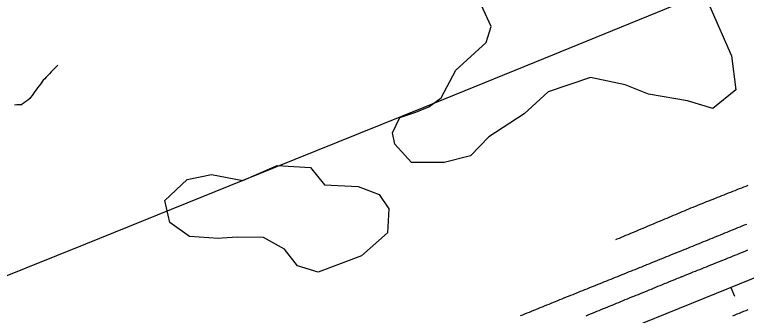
# Model space of a CAD drawing. Extents: x 1901471 to 1963503, y 756461 to 799997.
# Drawn here: x 1931154.5 to 1931465.1, y 773852.4 to 773980 of the extents above; entities that cross this region are included whole.
import ezdxf

# ---------------------------------------------------------------- set-up
doc = ezdxf.new("R2010")
doc.units = 0
for name, color, linetype in [('RD_EX_Fence_Other', 7, 'Continuous'), ('RD_EX_H2O', 7, 'Continuous'), ('RD_EX_Road', 7, 'Continuous'), ('RD_EX_VEG', 7, 'Continuous'), ('RD_HC_Cl', 7, 'Continuous'), ('RD_HC_Data_Tic', 7, 'Continuous')]:
    doc.layers.add(name, color=color, linetype=linetype)

msp = doc.modelspace()

# ---------------------------------------------------------------- linework, layer by layer
at = {"layer": 'RD_EX_Fence_Other'}
msp.add_lwpolyline([(1931438.08, 773985.26), (1931375.18, 773959.65), (1931328.24, 773940.58), (1931264.01, 773914.68), (1931184.6, 773882.67), (1931146.73, 773867.47)], dxfattribs=at)
at = {"layer": 'RD_EX_H2O'}
for points in [[(1931172.79, 773958.52), (1931172.1, 773957.8), (1931171.4, 773957.08), (1931170.71, 773956.36), (1931170.01, 773955.64), (1931169.32, 773954.92), (1931168.63, 773954.2), (1931167.93, 773953.48), (1931167.24, 773952.76), (1931166.62, 773952.12), (1931166.03, 773951.32), (1931165.44, 773950.51), (1931164.84, 773949.71), (1931164.25, 773948.91), (1931163.66, 773948.1), (1931163.06, 773947.3), (1931162.47, 773946.49), (1931161.88, 773945.69), (1931161.28, 773944.88), (1931160.89, 773944.35), (1931160.1, 773943.75), (1931159.3, 773943.14), (1931158.51, 773942.54), (1931157.71, 773941.93), (1931157.46, 773941.75), (1931156.47, 773941.69), (1931155.47, 773941.64), (1931154.47, 773941.58)], [(1931409.74, 773884.57), (1931410.28, 773884.8), (1931411.2, 773885.19), (1931412.12, 773885.57), (1931413.05, 773885.96), (1931413.97, 773886.35), (1931414.89, 773886.73), (1931415.81, 773887.12), (1931416.73, 773887.51), (1931417.65, 773887.89), (1931418.58, 773888.28), (1931419.5, 773888.67), (1931420.42, 773889.05), (1931421.34, 773889.44), (1931422.26, 773889.83), (1931423.18, 773890.22), (1931424.1, 773890.6), (1931425.03, 773890.99), (1931425.95, 773891.38), (1931426.87, 773891.76), (1931427.79, 773892.15), (1931428.71, 773892.54), (1931429.63, 773892.92), (1931430.56, 773893.31), (1931431.48, 773893.7), (1931432.4, 773894.08), (1931433.32, 773894.47), (1931434.24, 773894.86), (1931435.16, 773895.25), (1931436.09, 773895.63), (1931437.01, 773896.02), (1931437.93, 773896.41), (1931438.85, 773896.79), (1931439.77, 773897.18), (1931440.69, 773897.57), (1931441.61, 773897.95), (1931442.54, 773898.34), (1931443.46, 773898.73), (1931443.46, 773898.73), (1931443.61, 773898.79), (1931444.54, 773899.16), (1931445.47, 773899.52), (1931446.4, 773899.89), (1931447.33, 773900.26), (1931448.26, 773900.63), (1931449.19, 773901), (1931450.12, 773901.37), (1931451.04, 773901.74), (1931451.97, 773902.1), (1931452.9, 773902.47), (1931453.83, 773902.84), (1931454.76, 773903.21), (1931455.69, 773903.58), (1931456.62, 773903.95), (1931457.55, 773904.32), (1931458.48, 773904.68), (1931459.41, 773905.05), (1931460.34, 773905.42), (1931461.27, 773905.79), (1931462.2, 773906.16), (1931463.13, 773906.53), (1931464.06, 773906.9), (1931464.99, 773907.26), (1931465.92, 773907.63)]]:
    msp.add_lwpolyline(points, dxfattribs=at)
at = {"layer": 'RD_EX_Road'}
for points in [[(1931369.29, 773852.3), (1931370.22, 773852.68), (1931371.14, 773853.06), (1931372.07, 773853.43), (1931373, 773853.81), (1931373.92, 773854.18), (1931374.85, 773854.56), (1931375.78, 773854.93), (1931376.7, 773855.31), (1931377.63, 773855.69), (1931378.56, 773856.06), (1931379.48, 773856.44), (1931380.41, 773856.81), (1931381.34, 773857.19), (1931382.26, 773857.56), (1931383.19, 773857.94), (1931384.12, 773858.32), (1931385.04, 773858.69), (1931385.97, 773859.07), (1931386.9, 773859.44), (1931387.82, 773859.82), (1931388.75, 773860.19), (1931389.68, 773860.57), (1931390.6, 773860.95), (1931391.53, 773861.32), (1931392.46, 773861.7), (1931392.86, 773861.86), (1931393.79, 773862.23), (1931394.72, 773862.61), (1931395.64, 773862.98), (1931396.57, 773863.35), (1931397.5, 773863.72), (1931398.43, 773864.09), (1931399.36, 773864.47), (1931400.28, 773864.84), (1931401.21, 773865.21), (1931402.14, 773865.58), (1931403.07, 773865.96), (1931404, 773866.33), (1931404.92, 773866.7), (1931405.85, 773867.07), (1931406.78, 773867.45), (1931407.71, 773867.82), (1931408.64, 773868.19), (1931409.56, 773868.56), (1931410.49, 773868.94), (1931411.42, 773869.31), (1931412.35, 773869.68), (1931413.28, 773870.05), (1931414.2, 773870.42), (1931415.13, 773870.8), (1931416.06, 773871.17), (1931416.99, 773871.54), (1931417.92, 773871.91), (1931418.84, 773872.29), (1931419.77, 773872.66), (1931420.7, 773873.03), (1931421.63, 773873.4), (1931422.56, 773873.78), (1931422.91, 773873.92), (1931423.84, 773874.29), (1931424.76, 773874.67), (1931425.69, 773875.05), (1931426.62, 773875.42), (1931427.54, 773875.8), (1931428.47, 773876.18), (1931429.39, 773876.55), (1931430.32, 773876.93), (1931431.25, 773877.31), (1931432.17, 773877.68), (1931433.1, 773878.06), (1931434.02, 773878.44), (1931434.95, 773878.81), (1931435.88, 773879.19), (1931436.8, 773879.56), (1931437.73, 773879.94), (1931438.65, 773880.32), (1931439.58, 773880.69), (1931440.51, 773881.07), (1931441.43, 773881.45), (1931442.36, 773881.82), (1931443.29, 773882.2), (1931444.21, 773882.58), (1931445.14, 773882.95), (1931446.06, 773883.33), (1931446.99, 773883.71), (1931447.92, 773884.08), (1931448.84, 773884.46), (1931449.77, 773884.83), (1931450.69, 773885.21), (1931451.62, 773885.59), (1931452.55, 773885.96), (1931453.47, 773886.34), (1931454.15, 773886.62), (1931455.08, 773886.99), (1931456, 773887.37), (1931456.93, 773887.75), (1931457.86, 773888.12), (1931458.78, 773888.5), (1931459.71, 773888.88), (1931460.63, 773889.25), (1931461.56, 773889.63), (1931462.49, 773890.01), (1931463.41, 773890.39), (1931464.34, 773890.76), (1931465.26, 773891.14)], [(1931397.05, 773852.26), (1931397.98, 773852.64), (1931398.9, 773853.02), (1931399.83, 773853.4), (1931400.75, 773853.77), (1931401.68, 773854.15), (1931402.61, 773854.53), (1931403.53, 773854.9), (1931404.46, 773855.28), (1931405.38, 773855.66), (1931406.31, 773856.04), (1931407.24, 773856.41), (1931408.16, 773856.79), (1931409.09, 773857.17), (1931410.01, 773857.55), (1931410.94, 773857.92), (1931411.87, 773858.3), (1931412.79, 773858.68), (1931413.72, 773859.06), (1931414.64, 773859.43), (1931415.57, 773859.81), (1931416.5, 773860.19), (1931417.42, 773860.56), (1931418.35, 773860.94), (1931419.27, 773861.32), (1931420.2, 773861.7), (1931421.12, 773862.07), (1931422.05, 773862.45), (1931422.98, 773862.83), (1931423.9, 773863.21), (1931424.83, 773863.58), (1931425.75, 773863.96), (1931426.68, 773864.34), (1931427.61, 773864.72), (1931428.53, 773865.09), (1931429.46, 773865.47), (1931430.38, 773865.85), (1931431.31, 773866.22), (1931432.24, 773866.6), (1931433.16, 773866.98), (1931434.09, 773867.36), (1931435.01, 773867.73), (1931435.94, 773868.11), (1931436.87, 773868.49), (1931437.79, 773868.87), (1931437.96, 773868.93), (1931438.88, 773869.31), (1931439.81, 773869.68), (1931440.74, 773870.05), (1931441.67, 773870.43), (1931442.59, 773870.8), (1931443.52, 773871.17), (1931444.45, 773871.54), (1931445.38, 773871.92), (1931446.3, 773872.29), (1931447.23, 773872.66), (1931448.16, 773873.04), (1931449.09, 773873.41), (1931450.01, 773873.78), (1931450.94, 773874.16), (1931451.87, 773874.53), (1931452.8, 773874.9), (1931453.73, 773875.28), (1931454.65, 773875.65), (1931455.58, 773876.02), (1931456.51, 773876.4), (1931457.44, 773876.77), (1931458.36, 773877.14), (1931459.29, 773877.52), (1931460.22, 773877.89), (1931461.15, 773878.26), (1931462.07, 773878.64), (1931463, 773879.01), (1931463.93, 773879.38), (1931464.86, 773879.75), (1931465.78, 773880.13)], [(1931459.41, 773852.25), (1931460.33, 773852.62), (1931461.26, 773852.99), (1931462.19, 773853.37), (1931463.12, 773853.74), (1931464.04, 773854.12), (1931464.97, 773854.49), (1931465.9, 773854.87)]]:
    msp.add_lwpolyline(points, dxfattribs=at)
at = {"layer": 'RD_EX_VEG'}
msp.add_lwpolyline([(1931449.66, 773983.39), (1931458.79, 773962.45), (1931460.59, 773948.06), (1931450.9, 773940.14), (1931440.08, 773943.34), (1931423.57, 773946.24), (1931413.7, 773950.2), (1931398.92, 773953.23), (1931380.93, 773947.22), (1931370.73, 773937.93), (1931355.76, 773928.11), (1931348.08, 773920.04), (1931336.79, 773917.28), (1931322.9, 773917.2), (1931315.91, 773925.09), (1931314.87, 773929.83), (1931318.05, 773936.4), (1931324.78, 773938.58), (1931330.29, 773940.79), (1931335.51, 773944.69), (1931341.72, 773956.38), (1931354.66, 773968.2), (1931356.78, 773974.97), (1931351.68, 773985.93)], dxfattribs=at)
msp.add_lwpolyline([(1931240.97, 773885), (1931228.67, 773885.92), (1931220.43, 773891.82), (1931218.26, 773901.11), (1931227.66, 773910.04), (1931238.1, 773912.16), (1931251.29, 773909.62), (1931265.92, 773915.9), (1931280.07, 773915.16), (1931286.05, 773907.83), (1931300.36, 773907.1), (1931309.17, 773903.71), (1931313.41, 773897.54), (1931312.8, 773887.4), (1931301.76, 773877.65), (1931283.28, 773870.77), (1931274.55, 773873.46), (1931269.05, 773880.45), (1931260.15, 773885.49), (1931249.01, 773885.63), (1931242.62, 773885.1)], close=True, dxfattribs=at)
at = {"layer": 'RD_HC_Cl'}
msp.add_line((1938541.05, 776727.63), (1929630.2, 773125.03), dxfattribs=at)
at = {"layer": 'RD_HC_Data_Tic'}
msp.add_line((1931458.57, 773864.23), (1931460.07, 773860.52), dxfattribs=at)

doc.saveas('drawing.dxf')
